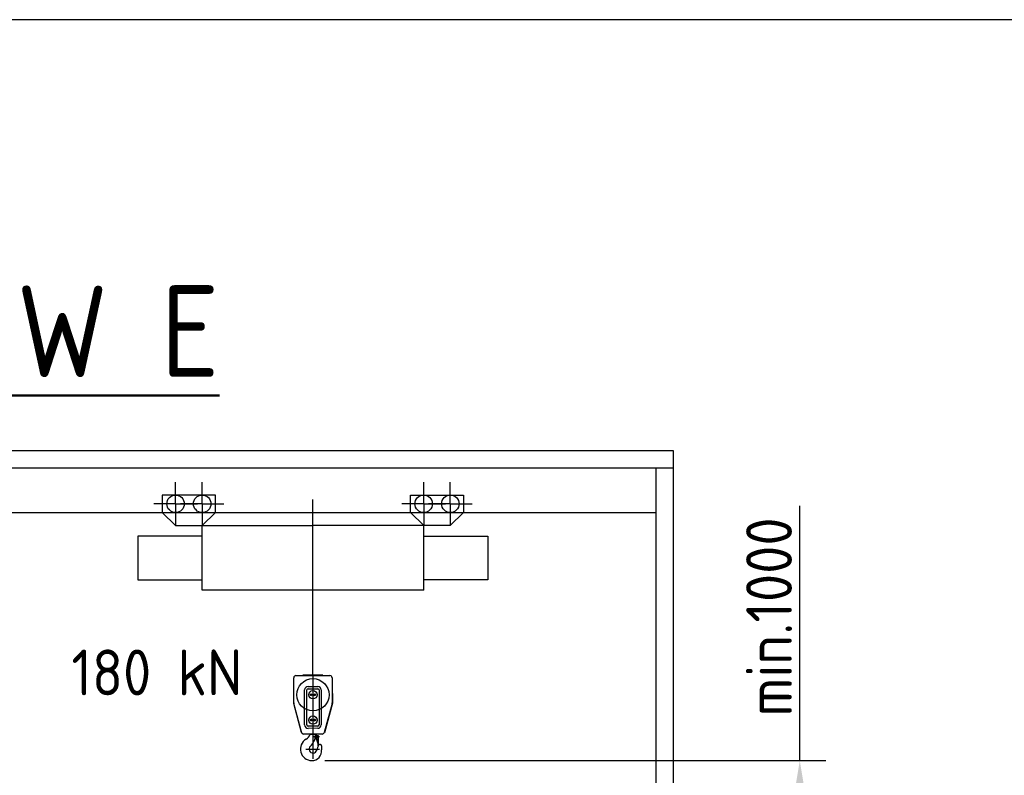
# Model space of a CAD drawing. Header units: millimetres. Extents: x -34725 to 178350, y -13707 to 126150.
# Tile 272 of 272: x 46343 to 57629, y 117493 to 126150. Entities that reach past the tile are written whole.
import ezdxf

# ---------------------------------------------------------------- set-up
doc = ezdxf.new("R2010")
doc.units = ezdxf.units.MM
doc.layers.get('Defpoints').update_dxf_attribs({"linetype": 'CONTINUOUS'})
for name, color, linetype, lineweight in [('AM_0', 7, 'CONTINUOUS', 50), ('AM_4', 3, 'CONTINUOUS', 25), ('AM_5', 3, 'CONTINUOUS', 25), ('AM_6', 2, 'CONTINUOUS', 35)]:
    doc.layers.add(name, color=color, linetype=linetype, lineweight=lineweight)
doc.layers.add('VIEW', color=1, linetype='CONTINUOUS')
doc.styles.get("Standard").update_dxf_attribs({"font": 'isocp.shx'})
doc.dimstyles.new('AM_ISO', dxfattribs={"dimtxt": 3.5, "dimasz": 2.5, "dimexe": 2, "dimexo": 1, "dimgap": 0.6, "dimtad": 1, "dimdsep": 46, "dimtxsty": 'Standard', "dimcen": 0, "dimclrd": 256, "dimclre": 256, "dimclrt": 2, "dimadec": 0, "dimazin": 2, "dimtp": 0.1, "dimtm": 0.1, "dimtfac": 0.71, "dimtmove": 0, "dimatfit": 3, "dimfxl": 1, "dimtfill": 1, "dimtfillclr": 256, "dimlwd": -1, "dimlwe": -1, "dimarcsym": 0})

# ---------------------------------------------------------------- blocks, each defined once
blk = doc.blocks.new('*D85')
at = {"layer": 'AM_5', "transparency": 16777216}
for p, q in [((55284, 117661), (55284, 120579)), ((49841, 117661), (55584, 117661)), ((55284, 117036), (55284, 117286)), ((49747, 116661), (55584, 116661))]:
    blk.add_line(p, q, dxfattribs=at)
for points in [[(55222, 117286), (55347, 117286), (55284, 117661)], [(55222, 117036), (55347, 117036), (55284, 116661)]]:
    blk.add_solid(points, dxfattribs=at)
at = {"layer": 'Defpoints', "color": 0, "transparency": 16777216}
for p in [(49691, 117661), (55284, 117661), (49597, 116661)]:
    blk.add_point(p, dxfattribs=at)
at = {"layer": 'AM_5', "color": 2, "transparency": 16777216, "insert": (54932, 119308), "char_height": 525, "attachment_point": 5, "rotation": 90, "bg_fill": 3, "box_fill_scale": 1.1, "bg_fill_color": 256, "bg_fill_true_color": 13158600, "bg_fill_transparency": 0}
blk.add_mtext('min.1000', dxfattribs=at)

msp = doc.modelspace()

# ---------------------------------------------------------------- linework, layer by layer
at = {"layer": 'AM_4'}
for p, q in [((53836.896, 121211.467), (38436.896, 121211.467)), ((53836.896, 113711.467), (53836.896, 121211.467)), ((53836.896, 121011.467), (38436.896, 121011.467)), ((53636.896, 113911.467), (53636.896, 121011.467)), ((48129.787, 120603.467), (48129.787, 120853.467)), ((48434.787, 120603.467), (48434.787, 120853.467)), ((50973.787, 120603.467), (50973.787, 120853.467)), ((51278.787, 120603.467), (51278.787, 120853.467)), ((48587.287, 120703.467), (47977.287, 120703.467)), ((47977.287, 120703.467), (47977.287, 120503.473)), ((48587.287, 120503.469), (48587.287, 120703.467)), ((49704.288, 118638.728), (49704.287, 120653.462)), ((50821.287, 120503.469), (50821.287, 120703.467)), ((50821.287, 120703.467), (51431.287, 120703.467)), ((51431.287, 120703.467), (51431.287, 120503.473)), ((48129.787, 120603.467), (47879.787, 120603.467)), ((48129.787, 120603.467), (48129.787, 120353.467)), ((48129.787, 120603.467), (48379.787, 120603.467)), ((48434.787, 120603.467), (48184.787, 120603.467)), ((48434.787, 120603.467), (48684.787, 120603.467)), ((48434.787, 120603.467), (48434.787, 120353.467)), ((50973.787, 120603.467), (50723.787, 120603.467)), ((50973.787, 120603.467), (50973.787, 120353.467)), ((50973.787, 120603.467), (51223.787, 120603.467)), ((51278.787, 120603.467), (51028.787, 120603.467)), ((51278.787, 120603.467), (51528.787, 120603.467)), ((51278.787, 120603.467), (51278.787, 120353.467)), ((38636.896, 120503.467), (53636.896, 120503.467)), ((47977.287, 120503.473), (48129.787, 120353.467)), ((48434.787, 120353.467), (48587.287, 120503.469)), ((50973.787, 120353.467), (50821.287, 120503.469)), ((51431.287, 120503.473), (51278.787, 120353.467)), ((48129.787, 120353.467), (49704.287, 120353.467)), ((48434.787, 119613.467), (48434.787, 120353.467)), ((51278.787, 120353.467), (49704.287, 120353.467)), ((50973.787, 119613.467), (50973.787, 120353.467)), ((48434.787, 120234.703), (47698.287, 120234.703)), ((47698.287, 120234.703), (47698.287, 119731.467)), ((50973.787, 120234.703), (51710.287, 120234.703)), ((51710.287, 120234.703), (51710.287, 119731.467)), ((47698.287, 119731.467), (48434.787, 119731.467)), ((51710.287, 119731.467), (50973.787, 119731.467)), ((50973.787, 119613.467), (48434.787, 119613.467)), ((49484.288, 118324.015), (49484.288, 118610.728)), ((49509.288, 118635.728), (49899.288, 118635.728)), ((49819.288, 118638.728), (49589.288, 118638.728)), ((49589.288, 118638.728), (49589.288, 118635.728)), ((49704.288, 118640.928), (49704.288, 117747.728)), ((49819.288, 118635.728), (49819.288, 118638.728)), ((49924.288, 118610.728), (49924.288, 118324.053)), ((49649.288, 118510.728), (49759.288, 118510.728)), ((49481.288, 118431.725), (49481.288, 118320.333)), ((49484.288, 118431.725), (49481.288, 118431.725)), ((49609.288, 118070.939), (49609.288, 118470.728)), ((49634.288, 118070.728), (49634.288, 118470.728)), ((49649.288, 118485.728), (49759.288, 118485.728)), ((49673.288, 118415.728), (49695.288, 118415.728)), ((49675.788, 118420.728), (49684.288, 118425.528)), ((49675.788, 118420.728), (49675.788, 118410.728)), ((49675.788, 118410.728), (49684.288, 118405.928)), ((49684.288, 118403.428), (49684.288, 118428.028)), ((49692.788, 118420.728), (49684.288, 118425.528)), ((49692.788, 118410.728), (49684.288, 118405.928)), ((49692.788, 118420.728), (49692.788, 118410.728)), ((49735.288, 118415.728), (49713.288, 118415.728)), ((49715.788, 118420.728), (49724.288, 118425.528)), ((49715.788, 118420.728), (49715.788, 118410.728)), ((49715.788, 118410.728), (49724.288, 118405.928)), ((49724.288, 118403.428), (49724.288, 118428.028)), ((49732.788, 118420.728), (49724.288, 118425.528)), ((49732.788, 118410.728), (49724.288, 118405.928)), ((49732.788, 118420.728), (49732.788, 118410.728)), ((49774.288, 118470.728), (49774.288, 118070.728)), ((49799.288, 118470.728), (49799.288, 118071.727)), ((49924.288, 118431.725), (49927.288, 118431.725)), ((49927.288, 118431.725), (49927.288, 118320.333)), ((49481.288, 118320.333), (49572.534, 117979.361)), ((49574.649, 117983.062), (49485.137, 118317.552)), ((49923.428, 118317.515), (49834.248, 117984.265)), ((49927.288, 118320.333), (49836.042, 117979.361)), ((49759.288, 118055.728), (49649.288, 118055.728)), ((49673.288, 118125.728), (49695.288, 118125.728)), ((49675.788, 118130.728), (49684.288, 118135.528)), ((49675.788, 118130.728), (49675.788, 118120.728)), ((49675.788, 118120.728), (49684.288, 118115.928)), ((49684.288, 118113.428), (49684.288, 118138.028)), ((49692.788, 118130.728), (49684.288, 118135.528)), ((49692.788, 118120.728), (49684.288, 118115.928)), ((49692.788, 118130.728), (49692.788, 118120.728)), ((49704.288, 118060.528), (49704.288, 118031.228)), ((49735.288, 118125.728), (49713.288, 118125.728)), ((49715.788, 118130.728), (49724.288, 118135.528)), ((49715.788, 118130.728), (49715.788, 118120.728)), ((49715.788, 118120.728), (49724.288, 118115.928)), ((49724.288, 118113.428), (49724.288, 118138.028)), ((49732.788, 118130.728), (49724.288, 118135.528)), ((49732.788, 118120.728), (49724.288, 118115.928)), ((49732.788, 118130.728), (49732.788, 118120.728)), ((49572.534, 117979.361), (49575.449, 117980.071)), ((49810.098, 117965.728), (49597.232, 117965.728)), ((49759.289, 118031.517), (49649.498, 118030.939)), ((49674.288, 117960.748), (49670.788, 117960.748)), ((49674.288, 117960.748), (49674.288, 117965.728)), ((49674.538, 117960.748), (49674.288, 117960.748)), ((49674.538, 117965.728), (49674.538, 117960.748)), ((49734.038, 117960.748), (49674.538, 117960.748)), ((49704.288, 117968.728), (49704.288, 117960.748)), ((49779.188, 117932.728), (49712.588, 117932.728)), ((49745.288, 117932.83), (49733.35, 117932.83)), ((49734.038, 117965.728), (49734.038, 117960.748)), ((49734.191, 117957.609), (49734.288, 117960.748)), ((49753.288, 117946.584), (49734.191, 117957.609)), ((49734.288, 117960.748), (49734.288, 117960.164)), ((49742.731, 117945.424), (49736.39, 117939.066)), ((49736.39, 117939.066), (49736.404, 117927.636)), ((49737.033, 117937.609), (49745.288, 117942.375)), ((49737.033, 117937.609), (49737.033, 117928.077)), ((49766.79, 117945.455), (49742.731, 117945.424)), ((49745.288, 117932.728), (49745.288, 117945.936)), ((49745.288, 117932.728), (49745.288, 117945.428)), ((49753.543, 117937.609), (49745.288, 117942.375)), ((49745.288, 117932.83), (49757.226, 117932.83)), ((49745.288, 117932.728), (49745.288, 117920.028)), ((49745.288, 117932.728), (49745.288, 117920.929)), ((49753.543, 117937.609), (49753.543, 117928.077)), ((49763.109, 117845.807), (49762.98, 117945.451)), ((49766.938, 117831.123), (49766.79, 117945.455)), ((49836.042, 117979.361), (49833.126, 117980.071)), ((49704.288, 117861.194), (49704.288, 117682.928)), ((49753.288, 117918.871), (49723.987, 117901.955)), ((49736.404, 117927.636), (49766.935, 117834.086)), ((49737.033, 117928.077), (49745.288, 117923.311)), ((49753.543, 117928.077), (49745.288, 117923.311)), ((49763.128, 117831.118), (49763.109, 117845.807)), ((49763.128, 117831.118), (49766.938, 117831.123)), ((49622.688, 117792.228), (49779.188, 117792.228))]:
    msp.add_line(p, q, dxfattribs=at)
for centre, radius in [((48129.787, 120603.467), 100), ((48434.787, 120603.467), 100), ((50973.787, 120603.467), 100), ((51278.787, 120603.467), 100), ((49704.288, 118415.728), 185), ((49704.288, 118415.728), 47.5), ((49684.288, 118415.728), 8.5), ((49724.288, 118415.728), 8.5), ((49704.288, 118125.728), 47.5), ((49684.288, 118125.728), 8.5), ((49724.288, 118125.728), 8.5), ((49745.288, 117932.843), 8.255), ((49745.288, 117932.728), 5.207), ((49745.288, 117932.728), 4.1)]:
    msp.add_circle(centre, radius, dxfattribs=at)
for centre, radius, start, end in [((49509.288, 118610.728), 25, 90, 180), ((49899.288, 118610.728), 25, 0, 90), ((49649.288, 118470.728), 40, 90, 180), ((49759.288, 118470.728), 40, 0, 90), ((49649.288, 118470.728), 15, 90, 180), ((49759.288, 118470.728), 15, 0, 90), ((49509.288, 118324.015), 25, 180, 194.9816326), ((49898.999, 118324.053), 25.289, 345.0183674, 0), ((49649.288, 118070.939), 40, 180, 270.3015539), ((49649.288, 118070.728), 15, 180, 270), ((49759.288, 118070.728), 15, 270, 0), ((49759.078, 118071.727), 40.21, 270.3015539, 0), ((49597.232, 117989.106), 23.378, 194.9816326, 270), ((49584.288, 117985.6), 90, 298.8438208, 343.9702306), ((49544.288, 117963.664), 190, 313.0238529, 358.1740407), ((49745.288, 117932.728), 16, 300, 60), ((49810.098, 117990.728), 25, 270, 345.0183674), ((49690.788, 117792.228), 130.76, 118.8438208, 270), ((49704.288, 117792.228), 44.5, 133.0238529, 346.6600263), ((49932.46, 117738.122), 190, 147.0633183, 166.6600263), ((49786.427, 117832.728), 16, 352.9468148, 147.1700807), ((49990.728, 117806.322), 190, 172.6353956, 186.2963432), ((49786.427, 117832.728), 16, 352.6353956, 352.9468148), ((49690.788, 117773.228), 111.76, 270, 6.2963432)]:
    msp.add_arc(centre, radius, start, end, dxfattribs=at)
at = {"layer": 'VIEW'}
msp.add_lwpolyline([(0, 0), (178350, 0), (178350, 126150), (0, 126150)], close=True, dxfattribs=at)

# ---------------------------------------------------------------- texts
at = {"layer": 'AM_0'}
msp.add_text('%%uVIEW E', height=1050, dxfattribs=at).set_placement((44474.62, 122055.557))
at = {"layer": 'AM_4'}
msp.add_text('180 kN', height=525, dxfattribs=at).set_placement((46935.738, 118409.045))
at = {"layer": 'AM_6', "color": 2}
msp.add_text('horizontal movement', height=525, dxfattribs=at).set_placement((39492.879, 118300.662))

# ---------------------------------------------------------------- next in the draw order: dimensions: what is measured, and where the dimension line sits
at = {"layer": 'AM_5'}
dim = msp.add_linear_dim(base=(55284.168, 117661.467), p1=(49596.896, 116661.467), p2=(49690.788, 117661.467), angle=90, text='min.<>', dimstyle='AM_ISO', override={"dimscale": 150}, dxfattribs=at)
dim.commit()
dim.dimension.update_dxf_attribs({"geometry": '*D85', "text_midpoint": (54931.668, 119307.924)})

doc.saveas('drawing.dxf')
